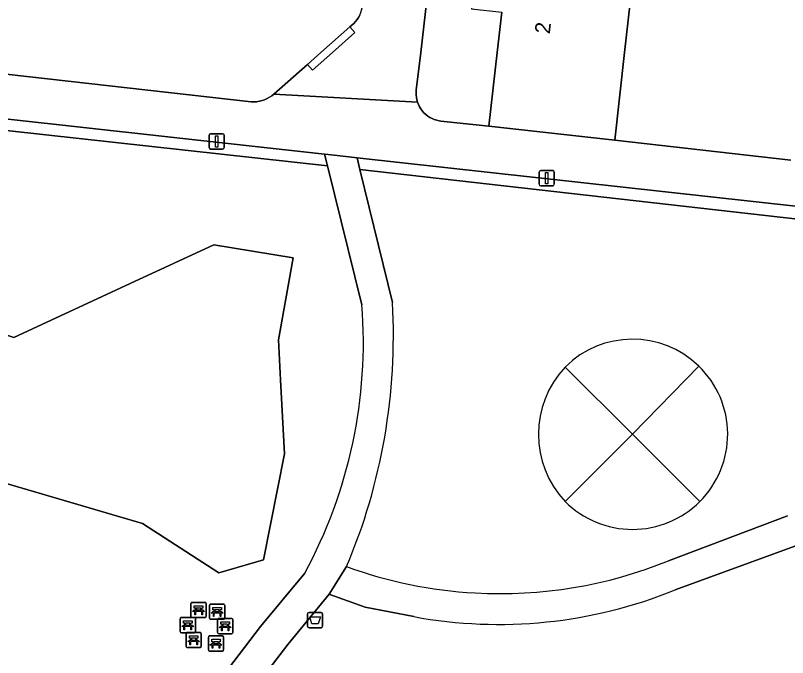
# Model space of a CAD drawing. Extents: x 161928 to 163071, y 386474 to 387428.
# Drawn here: x 162584.8 to 162635.5, y 386960.3 to 387002.4 of the extents above; entities that cross this region are included whole.
import ezdxf

# ---------------------------------------------------------------- set-up
doc = ezdxf.new("R2010")
doc.units = 0
for name, color, linetype in [('IMGEO_Afvalbak', 7, 'Continuous'), ('IMGEO_Bank', 7, 'Continuous'), ('IMGEO_Erf', 7, 'Continuous'), ('IMGEO_Groenvoorziening', 7, 'Continuous'), ('IMGEO_Haag', 7, 'Continuous'), ('IMGEO_Lichtmast', 7, 'Continuous'), ('IMGEO_Pand', 7, 'Continuous'), ('IMGEO_Pand_nummerreeks', 7, 'Continuous'), ('IMGEO_Parkeervlak_open', 7, 'Continuous'), ('IMGEO_Voetpad_halfverhard', 7, 'Continuous'), ('IMGEO_Voetpad_open', 7, 'Continuous')]:
    doc.layers.add(name, color=color, linetype=linetype)

msp = doc.modelspace()

# ---------------------------------------------------------------- linework, layer by layer
at = {"layer": 'IMGEO_Afvalbak'}
for p, q in [((162603.956, 386962.329), (162603.956, 386963.129)), ((162603.956, 386963.129), (162603.956, 386962.329)), ((162604.056, 386963.229), (162604.846, 386963.229)), ((162604.846, 386963.229), (162604.056, 386963.229)), ((162604.946, 386963.129), (162604.946, 386962.329)), ((162604.946, 386962.329), (162604.946, 386963.129)), ((162604.846, 386962.229), (162604.056, 386962.229)), ((162604.056, 386962.229), (162604.846, 386962.229))]:
    msp.add_line(p, q, dxfattribs=at)
msp.add_lwpolyline([(162604.099, 386962.943), (162604.803, 386962.943), (162604.654, 386962.473), (162604.248, 386962.473), (162604.099, 386962.943)], dxfattribs=at)
for centre, start, end in [((162604.056, 386963.129), 90, 180), ((162604.056, 386963.129), 90, 180), ((162604.846, 386963.129), 0, 90), ((162604.846, 386963.129), 360, 90), ((162604.056, 386962.329), 180, 270), ((162604.056, 386962.329), 180, 270), ((162604.846, 386962.329), 270, 0), ((162604.846, 386962.329), 270, 0)]:
    msp.add_arc(centre, 0.1, start, end, dxfattribs=at)
at = {"layer": 'IMGEO_Bank'}
for p, q in [((162596.308, 386962.969), (162596.308, 386963.81)), ((162596.308, 386963.81), (162596.308, 386962.969)), ((162596.383, 386963.894), (162597.224, 386963.894)), ((162597.224, 386963.894), (162596.383, 386963.894)), ((162597.308, 386963.819), (162597.308, 386962.978)), ((162597.308, 386962.978), (162597.308, 386963.819)), ((162597.522, 386962.859), (162597.522, 386963.7)), ((162597.522, 386963.7), (162597.522, 386962.859)), ((162597.597, 386963.784), (162598.438, 386963.784)), ((162598.438, 386963.784), (162597.597, 386963.784)), ((162598.522, 386963.709), (162598.522, 386962.868)), ((162598.522, 386962.868), (162598.522, 386963.709)), ((162597.005, 386963.292), (162596.612, 386963.292)), ((162596.617, 386963.4), (162596.617, 386963.506)), ((162596.661, 386963.506), (162596.661, 386963.4)), ((162596.949, 386963.512), (162596.667, 386963.512)), ((162596.667, 386963.394), (162596.949, 386963.394)), ((162596.955, 386963.4), (162596.955, 386963.506)), ((162596.999, 386963.506), (162596.999, 386963.4)), ((162598.219, 386963.182), (162597.826, 386963.182)), ((162597.831, 386963.29), (162597.831, 386963.396)), ((162597.875, 386963.396), (162597.875, 386963.29)), ((162598.163, 386963.402), (162597.881, 386963.402)), ((162597.881, 386963.284), (162598.163, 386963.284)), ((162598.169, 386963.29), (162598.169, 386963.396)), ((162598.213, 386963.396), (162598.213, 386963.29)), ((162595.597, 386961.978), (162595.597, 386962.819)), ((162595.597, 386962.819), (162595.597, 386961.978)), ((162595.672, 386962.903), (162596.513, 386962.903)), ((162596.513, 386962.903), (162595.672, 386962.903)), ((162597.233, 386962.894), (162596.392, 386962.894)), ((162596.392, 386962.894), (162597.233, 386962.894)), ((162596.597, 386962.828), (162596.597, 386961.987)), ((162596.597, 386961.987), (162596.597, 386962.828)), ((162598.447, 386962.784), (162597.606, 386962.784)), ((162597.606, 386962.784), (162598.447, 386962.784)), ((162598.053, 386961.91), (162598.053, 386962.751)), ((162598.053, 386962.751), (162598.053, 386961.91)), ((162598.128, 386962.835), (162598.969, 386962.835)), ((162598.969, 386962.835), (162598.128, 386962.835)), ((162599.053, 386962.76), (162599.053, 386961.919)), ((162599.053, 386961.919), (162599.053, 386962.76)), ((162596.294, 386962.301), (162595.901, 386962.301)), ((162595.906, 386962.409), (162595.906, 386962.515)), ((162595.95, 386962.515), (162595.95, 386962.409)), ((162596.238, 386962.521), (162595.956, 386962.521)), ((162595.956, 386962.403), (162596.238, 386962.403)), ((162596.244, 386962.409), (162596.244, 386962.515)), ((162596.288, 386962.515), (162596.288, 386962.409)), ((162598.75, 386962.233), (162598.357, 386962.233)), ((162598.362, 386962.341), (162598.362, 386962.447)), ((162598.406, 386962.447), (162598.406, 386962.341)), ((162598.694, 386962.453), (162598.412, 386962.453)), ((162598.412, 386962.335), (162598.694, 386962.335)), ((162598.7, 386962.341), (162598.7, 386962.447)), ((162598.744, 386962.447), (162598.744, 386962.341)), ((162596.522, 386961.903), (162595.681, 386961.903)), ((162595.681, 386961.903), (162596.522, 386961.903)), ((162595.987, 386960.996), (162595.987, 386961.837)), ((162595.987, 386961.837), (162595.987, 386960.996)), ((162596.062, 386961.921), (162596.903, 386961.921)), ((162596.903, 386961.921), (162596.062, 386961.921)), ((162596.987, 386961.846), (162596.987, 386961.005)), ((162596.987, 386961.005), (162596.987, 386961.846)), ((162597.452, 386960.769), (162597.452, 386961.61)), ((162597.452, 386961.61), (162597.452, 386960.769)), ((162597.527, 386961.694), (162598.368, 386961.694)), ((162598.368, 386961.694), (162597.527, 386961.694)), ((162598.978, 386961.835), (162598.137, 386961.835)), ((162598.137, 386961.835), (162598.978, 386961.835)), ((162598.452, 386961.619), (162598.452, 386960.778)), ((162598.452, 386960.778), (162598.452, 386961.619)), ((162596.684, 386961.319), (162596.291, 386961.319)), ((162596.296, 386961.427), (162596.296, 386961.533)), ((162596.34, 386961.533), (162596.34, 386961.427)), ((162596.628, 386961.539), (162596.346, 386961.539)), ((162596.346, 386961.421), (162596.628, 386961.421)), ((162596.634, 386961.427), (162596.634, 386961.533)), ((162596.678, 386961.533), (162596.678, 386961.427)), ((162598.149, 386961.092), (162597.756, 386961.092)), ((162597.761, 386961.2), (162597.761, 386961.306)), ((162597.805, 386961.306), (162597.805, 386961.2)), ((162598.093, 386961.312), (162597.811, 386961.312)), ((162597.811, 386961.194), (162598.093, 386961.194)), ((162598.099, 386961.2), (162598.099, 386961.306)), ((162598.143, 386961.306), (162598.143, 386961.2)), ((162596.912, 386960.921), (162596.071, 386960.921)), ((162596.071, 386960.921), (162596.912, 386960.921)), ((162598.377, 386960.694), (162597.536, 386960.694)), ((162597.536, 386960.694), (162598.377, 386960.694))]:
    msp.add_line(p, q, dxfattribs=at)
for points in [[(162596.611, 386963.512), (162596.525, 386963.512), (162596.525, 386963.673), (162597.088, 386963.673), (162597.088, 386963.512), (162597.005, 386963.512)], [(162596.555, 386963.292), (162596.413, 386963.292), (162596.525, 386963.394), (162596.611, 386963.394)], [(162596.605, 386963.285), (162596.605, 386963.078), (162596.562, 386963.078), (162596.562, 386963.285)], [(162597.005, 386963.394), (162597.088, 386963.394), (162597.2, 386963.292), (162597.061, 386963.292)], [(162597.055, 386963.285), (162597.055, 386963.078), (162597.011, 386963.078), (162597.011, 386963.285)], [(162597.769, 386963.182), (162597.627, 386963.182), (162597.739, 386963.284), (162597.825, 386963.284)], [(162597.825, 386963.402), (162597.739, 386963.402), (162597.739, 386963.563), (162598.302, 386963.563), (162598.302, 386963.402), (162598.219, 386963.402)], [(162597.819, 386963.175), (162597.819, 386962.968), (162597.776, 386962.968), (162597.776, 386963.175)], [(162598.219, 386963.284), (162598.302, 386963.284), (162598.414, 386963.182), (162598.275, 386963.182)], [(162598.269, 386963.175), (162598.269, 386962.968), (162598.225, 386962.968), (162598.225, 386963.175)], [(162595.9, 386962.521), (162595.814, 386962.521), (162595.814, 386962.682), (162596.377, 386962.682), (162596.377, 386962.521), (162596.294, 386962.521)], [(162598.356, 386962.453), (162598.27, 386962.453), (162598.27, 386962.614), (162598.833, 386962.614), (162598.833, 386962.453), (162598.75, 386962.453)], [(162595.844, 386962.301), (162595.702, 386962.301), (162595.814, 386962.403), (162595.9, 386962.403)], [(162595.894, 386962.294), (162595.894, 386962.087), (162595.851, 386962.087), (162595.851, 386962.294)], [(162596.294, 386962.403), (162596.377, 386962.403), (162596.489, 386962.301), (162596.35, 386962.301)], [(162596.344, 386962.294), (162596.344, 386962.087), (162596.3, 386962.087), (162596.3, 386962.294)], [(162598.3, 386962.233), (162598.158, 386962.233), (162598.27, 386962.335), (162598.356, 386962.335)], [(162598.35, 386962.226), (162598.35, 386962.019), (162598.307, 386962.019), (162598.307, 386962.226)], [(162598.75, 386962.335), (162598.833, 386962.335), (162598.945, 386962.233), (162598.806, 386962.233)], [(162598.8, 386962.226), (162598.8, 386962.019), (162598.756, 386962.019), (162598.756, 386962.226)], [(162596.29, 386961.539), (162596.204, 386961.539), (162596.204, 386961.7), (162596.767, 386961.7), (162596.767, 386961.539), (162596.684, 386961.539)], [(162596.234, 386961.319), (162596.092, 386961.319), (162596.204, 386961.421), (162596.29, 386961.421)], [(162596.284, 386961.312), (162596.284, 386961.105), (162596.241, 386961.105), (162596.241, 386961.312)], [(162596.684, 386961.421), (162596.767, 386961.421), (162596.879, 386961.319), (162596.74, 386961.319)], [(162596.734, 386961.312), (162596.734, 386961.105), (162596.69, 386961.105), (162596.69, 386961.312)], [(162597.699, 386961.092), (162597.557, 386961.092), (162597.669, 386961.194), (162597.755, 386961.194)], [(162597.755, 386961.312), (162597.669, 386961.312), (162597.669, 386961.473), (162598.232, 386961.473), (162598.232, 386961.312), (162598.149, 386961.312)], [(162597.749, 386961.085), (162597.749, 386960.878), (162597.706, 386960.878), (162597.706, 386961.085)], [(162598.149, 386961.194), (162598.232, 386961.194), (162598.344, 386961.092), (162598.205, 386961.092)], [(162598.199, 386961.085), (162598.199, 386960.878), (162598.155, 386960.878), (162598.155, 386961.085)]]:
    msp.add_lwpolyline(points, dxfattribs=at)
for centre, radius, start, end in [((162596.386, 386963.816), 0.0779, 92.4484, 184.2845), ((162596.386, 386963.816), 0.0779, 92.4484, 184.2845), ((162597.23, 386963.816), 0.0779, 2.4484, 94.2845), ((162597.23, 386963.816), 0.0779, 2.4484, 94.2845), ((162597.6, 386963.706), 0.0779, 92.4484, 184.2845), ((162597.6, 386963.706), 0.0779, 92.4484, 184.2845), ((162598.444, 386963.706), 0.0779, 2.4484, 94.2845), ((162598.444, 386963.706), 0.0779, 2.4484, 94.2845), ((162596.555, 386963.285), 0.00671, 2.8957, 87.1043), ((162596.612, 386963.285), 0.00671, 92.8957, 177.1043), ((162596.61, 386963.505), 0.00671, 2.8957, 87.1043), ((162596.61, 386963.401), 0.00671, 272.8957, 357.1043), ((162596.667, 386963.505), 0.00671, 92.8957, 177.1043), ((162596.667, 386963.401), 0.00671, 182.8957, 267.1043), ((162596.949, 386963.505), 0.00671, 2.8957, 87.1043), ((162596.949, 386963.401), 0.00671, 272.8957, 357.1043), ((162597.006, 386963.505), 0.00671, 92.8957, 177.1043), ((162597.006, 386963.401), 0.00671, 182.8957, 267.1043), ((162597.004, 386963.285), 0.00671, 2.8957, 87.1043), ((162597.061, 386963.285), 0.00671, 92.8957, 177.1043), ((162597.769, 386963.175), 0.00671, 2.8957, 87.1043), ((162597.826, 386963.175), 0.00671, 92.8957, 177.1043), ((162597.824, 386963.395), 0.00671, 2.8957, 87.1043), ((162597.824, 386963.291), 0.00671, 272.8957, 357.1043), ((162597.881, 386963.395), 0.00671, 92.8957, 177.1043), ((162597.881, 386963.291), 0.00671, 182.8957, 267.1043), ((162598.163, 386963.395), 0.00671, 2.8957, 87.1043), ((162598.163, 386963.291), 0.00671, 272.8957, 357.1043), ((162598.22, 386963.395), 0.00671, 92.8957, 177.1043), ((162598.22, 386963.291), 0.00671, 182.8957, 267.1043), ((162598.218, 386963.175), 0.00671, 2.8957, 87.1043), ((162598.275, 386963.175), 0.00671, 92.8957, 177.1043), ((162595.675, 386962.825), 0.0779, 92.4484, 184.2845), ((162595.675, 386962.825), 0.0779, 92.4484, 184.2845), ((162596.386, 386962.972), 0.0779, 182.4484, 274.2845), ((162596.386, 386962.972), 0.0779, 182.4484, 274.2845), ((162596.519, 386962.825), 0.0779, 2.4484, 94.2845), ((162596.519, 386962.825), 0.0779, 2.4484, 94.2845), ((162597.23, 386962.972), 0.0779, 272.4484, 4.2845), ((162597.23, 386962.972), 0.0779, 272.4484, 4.2845), ((162597.6, 386962.862), 0.0779, 182.4484, 274.2845), ((162597.6, 386962.862), 0.0779, 182.4484, 274.2845), ((162598.131, 386962.757), 0.0779, 92.4484, 184.2845), ((162598.131, 386962.757), 0.0779, 92.4484, 184.2845), ((162598.444, 386962.862), 0.0779, 272.4484, 4.2845), ((162598.444, 386962.862), 0.0779, 272.4484, 4.2845), ((162598.975, 386962.757), 0.0779, 2.4484, 94.2845), ((162598.975, 386962.757), 0.0779, 2.4484, 94.2845), ((162595.844, 386962.294), 0.00671, 2.8957, 87.1043), ((162595.901, 386962.294), 0.00671, 92.8957, 177.1043), ((162595.899, 386962.514), 0.00671, 2.8957, 87.1043), ((162595.899, 386962.41), 0.00671, 272.8957, 357.1043), ((162595.956, 386962.514), 0.00671, 92.8957, 177.1043), ((162595.956, 386962.41), 0.00671, 182.8957, 267.1043), ((162596.238, 386962.514), 0.00671, 2.8957, 87.1043), ((162596.238, 386962.41), 0.00671, 272.8957, 357.1043), ((162596.295, 386962.514), 0.00671, 92.8957, 177.1043), ((162596.295, 386962.41), 0.00671, 182.8957, 267.1043), ((162596.293, 386962.294), 0.00671, 2.8957, 87.1043), ((162596.35, 386962.294), 0.00671, 92.8957, 177.1043), ((162598.3, 386962.226), 0.00671, 2.8957, 87.1043), ((162598.357, 386962.226), 0.00671, 92.8957, 177.1043), ((162598.355, 386962.446), 0.00671, 2.8957, 87.1043), ((162598.355, 386962.342), 0.00671, 272.8957, 357.1043), ((162598.412, 386962.446), 0.00671, 92.8957, 177.1043), ((162598.412, 386962.342), 0.00671, 182.8957, 267.1043), ((162598.694, 386962.446), 0.00671, 2.8957, 87.1043), ((162598.694, 386962.342), 0.00671, 272.8957, 357.1043), ((162598.751, 386962.446), 0.00671, 92.8957, 177.1043), ((162598.751, 386962.342), 0.00671, 182.8957, 267.1043), ((162598.749, 386962.226), 0.00671, 2.8957, 87.1043), ((162598.806, 386962.226), 0.00671, 92.8957, 177.1043), ((162595.675, 386961.981), 0.0779, 182.4484, 274.2845), ((162595.675, 386961.981), 0.0779, 182.4484, 274.2845), ((162596.065, 386961.843), 0.0779, 92.4484, 184.2845), ((162596.065, 386961.843), 0.0779, 92.4484, 184.2845), ((162596.519, 386961.981), 0.0779, 272.4484, 4.2845), ((162596.519, 386961.981), 0.0779, 272.4484, 4.2845), ((162596.909, 386961.843), 0.0779, 2.4484, 94.2845), ((162596.909, 386961.843), 0.0779, 2.4484, 94.2845), ((162597.53, 386961.616), 0.0779, 92.4484, 184.2845), ((162597.53, 386961.616), 0.0779, 92.4484, 184.2845), ((162598.131, 386961.913), 0.0779, 182.4484, 274.2845), ((162598.131, 386961.913), 0.0779, 182.4484, 274.2845), ((162598.374, 386961.616), 0.0779, 2.4484, 94.2845), ((162598.374, 386961.616), 0.0779, 2.4484, 94.2845), ((162598.975, 386961.913), 0.0779, 272.4484, 4.2845), ((162598.975, 386961.913), 0.0779, 272.4484, 4.2845), ((162596.234, 386961.312), 0.00671, 2.8957, 87.1043), ((162596.291, 386961.312), 0.00671, 92.8957, 177.1043), ((162596.289, 386961.532), 0.00671, 2.8957, 87.1043), ((162596.289, 386961.428), 0.00671, 272.8957, 357.1043), ((162596.346, 386961.532), 0.00671, 92.8957, 177.1043), ((162596.346, 386961.428), 0.00671, 182.8957, 267.1043), ((162596.628, 386961.532), 0.00671, 2.8957, 87.1043), ((162596.628, 386961.428), 0.00671, 272.8957, 357.1043), ((162596.685, 386961.532), 0.00671, 92.8957, 177.1043), ((162596.685, 386961.428), 0.00671, 182.8957, 267.1043), ((162596.683, 386961.312), 0.00671, 2.8957, 87.1043), ((162596.74, 386961.312), 0.00671, 92.8957, 177.1043), ((162597.699, 386961.085), 0.00671, 2.8957, 87.1043), ((162597.756, 386961.085), 0.00671, 92.8957, 177.1043), ((162597.754, 386961.305), 0.00671, 2.8957, 87.1043), ((162597.754, 386961.201), 0.00671, 272.8957, 357.1043), ((162597.811, 386961.305), 0.00671, 92.8957, 177.1043), ((162597.811, 386961.201), 0.00671, 182.8957, 267.1043), ((162598.093, 386961.305), 0.00671, 2.8957, 87.1043), ((162598.093, 386961.201), 0.00671, 272.8957, 357.1043), ((162598.15, 386961.305), 0.00671, 92.8957, 177.1043), ((162598.15, 386961.201), 0.00671, 182.8957, 267.1043), ((162598.148, 386961.085), 0.00671, 2.8957, 87.1043), ((162598.205, 386961.085), 0.00671, 92.8957, 177.1043), ((162596.065, 386960.999), 0.0779, 182.4484, 274.2845), ((162596.065, 386960.999), 0.0779, 182.4484, 274.2845), ((162596.909, 386960.999), 0.0779, 272.4484, 4.2845), ((162596.909, 386960.999), 0.0779, 272.4484, 4.2845), ((162597.53, 386960.772), 0.0779, 182.4484, 274.2845), ((162597.53, 386960.772), 0.0779, 182.4484, 274.2845), ((162598.374, 386960.772), 0.0779, 272.4484, 4.2845), ((162598.374, 386960.772), 0.0779, 272.4484, 4.2845)]:
    msp.add_arc(centre, radius, start, end, dxfattribs=at)
at = {"layer": 'IMGEO_Erf'}
for points in [[(162616.811, 387047.646), (162611.391, 387000), (162611.09, 386997.532), (162611.078, 386997.369), (162611.08, 386997.206), (162611.096, 386997.044), (162611.127, 386996.883), (162611.173, 386996.727), (162611.232, 386996.574), (162611.304, 386996.428), (162611.389, 386996.289), (162611.487, 386996.158), (162611.595, 386996.036), (162611.715, 386995.925), (162611.843, 386995.824), (162611.98, 386995.735), (162612.125, 386995.659), (162612.275, 386995.597), (162612.431, 386995.547), (162612.59, 386995.512), (162612.699, 386995.497), (162615.854, 386995.156), (162616.399, 387000.002), (162616.694, 387002.635)], [(162641.684, 387046.376), (162634.117, 387047.223), (162633.685, 387043.377), (162629.677, 387043.826), (162629.002, 387037.797), (162628.25, 387031.089), (162631.536, 387030.719), (162630.782, 387024.012), (162630.028, 387017.304), (162628.128, 387013.095), (162626.225, 387013.05), (162625.991, 387010.965), (162625.239, 387004.257), (162624.749, 387000), (162624.117, 386994.246), (162635.655, 386992.922)]]:
    msp.add_lwpolyline(points, dxfattribs=at)
at = {"layer": 'IMGEO_Groenvoorziening'}
for points in [[(162607.527, 386983.426), (162605.27, 386992.55), (162575.032, 386995.89), (162551.942, 386998.44), (162551.437, 386998.409), (162551.108, 386998.276), (162550.61, 386997.779), (162550.452, 386997.326), (162545.644, 386952.346), (162579.105, 386948.742), (162580.503, 386959.842), (162593.813, 386958.284), (162593.741, 386957.671), (162581.379, 386959.015), (162580.167, 386947.871), (162592.941, 386946.441), (162593.618, 386949.226)], [(162575.032, 386995.89), (162605.27, 386992.55), (162605.08, 386993.316), (162573.623, 386996.792)], [(162607.208, 386993.081), (162607.395, 386992.315), (162666.979, 386985.554)], [(162667.236, 386986.463), (162641.911, 386989.246), (162607.208, 386993.081)], [(162666.979, 386985.554), (162607.395, 386992.315), (162609.527, 386983.577)], [(162620.863, 386979.342), (162625.278, 386974.928), (162629.627, 386979.407)], [(162620.863, 386970.513), (162625.278, 386974.928), (162620.863, 386979.342)], [(162629.627, 386979.407), (162625.278, 386974.928), (162629.693, 386970.513)], [(162625.278, 386974.928), (162620.863, 386970.513)], [(162629.693, 386970.513), (162625.278, 386974.928)], [(162627.638, 386966.623), (162635.45, 386969.58)], [(162636.16, 386967.662), (162628.074, 386964.716)], [(162598.421, 386959.098), (162600.87, 386962.306), (162603.777, 386965.804)], [(162610.922, 386962.957), (162607.74, 386963.575), (162605.425, 386964.419), (162605.367, 386964.44), (162602.671, 386961.121), (162600.432, 386958.226)]]:
    msp.add_lwpolyline(points, dxfattribs=at)
for points in [[(162602.19, 386978.496), (162602.054, 386981.129), (162603.018, 386986.506), (162597.809, 386987.363), (162592.313, 386984.822), (162584.677, 386981.291), (162579.982, 386982.824), (162577.93, 386986.433), (162561.384, 386989.498), (162554.088, 386992.009), (162553.142, 386980.409), (162557.818, 386979.44), (162593.133, 386969.063), (162598.143, 386965.836), (162601.078, 386966.676), (162602.439, 386973.652)], [(162557.818, 386979.44), (162553.142, 386980.409), (162554.088, 386992.009), (162561.384, 386989.498), (162577.93, 386986.433), (162579.982, 386982.824), (162584.677, 386981.291), (162592.313, 386984.822), (162597.809, 386987.363), (162603.018, 386986.506), (162602.054, 386981.129), (162602.19, 386978.496), (162602.439, 386973.652), (162601.078, 386966.676), (162598.143, 386965.836), (162593.133, 386969.063)]]:
    msp.add_lwpolyline(points, close=True, dxfattribs=at)
for centre, radius, start, end in [((162575.735, 386980.981), 31.886, 331.5761, 4.397), ((162570.722, 386981.38), 38.867, 337.0741, 3.24), ((162625.278, 386974.928), 6.243, 45.8404, 135.0095), ((162625.278, 386974.928), 6.243, 45.8404, 135.0095), ((162625.527, 386974.927), 6.422, 136.5718, 223.4282), ((162625.527, 386974.927), 6.422, 136.5718, 223.4282), ((162625.281, 386974.927), 6.242, 314.9861, 45.8642), ((162625.281, 386974.927), 6.242, 314.9861, 45.8642), ((162625.278, 386974.927), 6.243, 224.9945, 315.0055), ((162625.278, 386974.927), 6.243, 224.9945, 315.0055), ((162616.581, 386993.849), 29.385, 266.8135, 292.1023), ((162616.576, 386993.826), 29.363, 249.9691, 266.8208), ((162616.503, 386993.044), 30.6, 259.4921, 292.2187)]:
    msp.add_arc(centre, radius, start, end, dxfattribs=at)
at = {"layer": 'IMGEO_Haag'}
for points in [[(162575.032, 386995.89), (162605.27, 386992.55), (162605.08, 386993.316), (162573.623, 386996.792)], [(162607.208, 386993.081), (162607.395, 386992.315), (162666.979, 386985.554)], [(162667.236, 386986.463), (162641.911, 386989.246), (162607.208, 386993.081)]]:
    msp.add_lwpolyline(points, dxfattribs=at)
at = {"layer": 'IMGEO_Lichtmast'}
for p, q in [((162597.494, 386993.759), (162597.494, 386994.559)), ((162597.494, 386994.559), (162597.494, 386993.759)), ((162597.594, 386994.659), (162598.384, 386994.659)), ((162598.384, 386994.659), (162597.594, 386994.659)), ((162598.484, 386994.559), (162598.484, 386993.759)), ((162598.484, 386993.759), (162598.484, 386994.559)), ((162598.384, 386993.659), (162597.594, 386993.659)), ((162597.594, 386993.659), (162598.384, 386993.659)), ((162619.152, 386991.341), (162619.152, 386992.141)), ((162619.152, 386992.141), (162619.152, 386991.341)), ((162619.252, 386992.241), (162620.042, 386992.241)), ((162620.042, 386992.241), (162619.252, 386992.241)), ((162620.142, 386992.141), (162620.142, 386991.341)), ((162620.142, 386991.341), (162620.142, 386992.141)), ((162620.042, 386991.241), (162619.252, 386991.241)), ((162619.252, 386991.241), (162620.042, 386991.241))]:
    msp.add_line(p, q, dxfattribs=at)
for points in [[(162597.914, 386994.534), (162598.064, 386994.534), (162598.064, 386993.784), (162597.914, 386993.784), (162597.914, 386994.534)], [(162619.572, 386992.116), (162619.722, 386992.116), (162619.722, 386991.366), (162619.572, 386991.366), (162619.572, 386992.116)]]:
    msp.add_lwpolyline(points, dxfattribs=at)
for centre, start, end in [((162597.594, 386994.559), 90, 180), ((162597.594, 386994.559), 90, 180), ((162598.384, 386994.559), 0, 90), ((162598.384, 386994.559), 360, 90), ((162597.594, 386993.759), 180, 270), ((162597.594, 386993.759), 180, 270), ((162598.384, 386993.759), 270, 0), ((162598.384, 386993.759), 270, 0), ((162619.252, 386992.141), 90, 180), ((162619.252, 386992.141), 90, 180), ((162620.042, 386992.141), 0, 90), ((162620.042, 386992.141), 360, 90), ((162619.252, 386991.341), 180, 270), ((162619.252, 386991.341), 180, 270), ((162620.042, 386991.341), 270, 0), ((162620.042, 386991.341), 270, 0)]:
    msp.add_arc(centre, 0.1, start, end, dxfattribs=at)
at = {"layer": 'IMGEO_Pand'}
msp.add_lwpolyline([(162624.117, 386994.246), (162624.749, 387000), (162625.239, 387004.257), (162614.995, 387005.409), (162614.708, 387002.858), (162616.694, 387002.635), (162616.399, 387000.002), (162615.854, 386995.156)], close=True, dxfattribs=at)
at = {"layer": 'IMGEO_Parkeervlak_open'}
msp.add_lwpolyline([(162581.454, 386998.887), (162600.253, 386996.76), (162600.434, 386996.755), (162600.615, 386996.766), (162600.795, 386996.793), (162600.971, 386996.837), (162601.143, 386996.895), (162601.308, 386996.969), (162601.467, 386997.058), (162601.617, 386997.16), (162601.751, 386997.27), (162603.944, 386999.214), (162604.831, 387000), (162606.726, 387001.68), (162606.864, 387001.782), (162606.992, 387001.897), (162607.109, 387002.022), (162607.214, 387002.157), (162607.307, 387002.301), (162607.387, 387002.453), (162607.453, 387002.611), (162607.505, 387002.774), (162607.537, 387002.918), (162579.136, 387005.989)], dxfattribs=at)
at = {"layer": 'IMGEO_Voetpad_halfverhard'}
for points in [[(162609.527, 386983.577), (162607.395, 386992.315), (162607.208, 386993.081), (162606.676, 386993.14), (162605.315, 386993.29), (162605.08, 386993.316), (162605.27, 386992.55), (162607.527, 386983.426)], [(162635.45, 386969.58), (162627.638, 386966.623)], [(162628.074, 386964.716), (162636.16, 386967.662)], [(162600.432, 386958.226), (162602.671, 386961.121), (162605.367, 386964.44), (162606.519, 386966.24)], [(162606.519, 386966.24), (162605.367, 386964.44), (162605.425, 386964.419), (162607.74, 386963.575), (162610.922, 386962.957)], [(162603.777, 386965.804), (162600.87, 386962.306), (162598.421, 386959.098)]]:
    msp.add_lwpolyline(points, dxfattribs=at)
for centre, radius, start, end in [((162575.735, 386980.981), 31.886, 331.5761, 4.397), ((162570.722, 386981.38), 38.867, 337.0741, 3.24), ((162616.581, 386993.849), 29.385, 266.8135, 292.1023), ((162616.576, 386993.826), 29.363, 249.9691, 266.8208), ((162616.503, 386993.044), 30.6, 259.4921, 292.2187)]:
    msp.add_arc(centre, radius, start, end, dxfattribs=at)
at = {"layer": 'IMGEO_Voetpad_open'}
for points in [[(162607.387, 387002.453), (162607.307, 387002.301), (162607.214, 387002.157), (162607.109, 387002.022), (162606.992, 387001.897), (162606.864, 387001.782), (162606.726, 387001.68), (162607.057, 387001.306), (162605.584, 387000), (162604.275, 386998.84), (162603.944, 386999.214), (162601.751, 386997.27), (162611.173, 386996.727), (162611.127, 386996.883), (162611.096, 386997.044), (162611.08, 386997.206), (162611.078, 386997.369), (162611.09, 386997.532), (162611.391, 387000), (162616.811, 387047.646)], [(162545.442, 386999.918), (162551.99, 386999.183), (162573.623, 386996.792), (162605.08, 386993.316), (162605.315, 386993.29), (162606.676, 386993.14), (162607.208, 386993.081), (162641.911, 386989.246), (162667.236, 386986.463)], [(162635.655, 386992.922), (162624.117, 386994.246), (162615.854, 386995.156), (162612.699, 386995.497), (162612.59, 386995.512), (162612.431, 386995.547), (162612.275, 386995.597), (162612.125, 386995.659), (162611.98, 386995.735), (162611.843, 386995.824), (162611.715, 386995.925), (162611.595, 386996.036), (162611.487, 386996.158), (162611.389, 386996.289), (162611.304, 386996.428), (162611.232, 386996.574), (162611.173, 386996.727), (162601.751, 386997.27), (162601.617, 386997.16), (162601.467, 386997.058), (162601.308, 386996.969), (162601.143, 386996.895), (162600.971, 386996.837), (162600.795, 386996.793), (162600.615, 386996.766), (162600.434, 386996.755), (162600.253, 386996.76), (162581.454, 386998.887)]]:
    msp.add_lwpolyline(points, dxfattribs=at)
msp.add_lwpolyline([(162606.726, 387001.68), (162604.831, 387000), (162603.944, 386999.214), (162604.275, 386998.84), (162605.584, 387000), (162607.057, 387001.306)], close=True, dxfattribs=at)

# ---------------------------------------------------------------- texts
at = {"layer": 'IMGEO_Pand_nummerreeks'}
msp.add_text('2', height=1, rotation=83.5279, dxfattribs=at).set_placement((162619.849, 387001.184))

doc.saveas('drawing.dxf')
